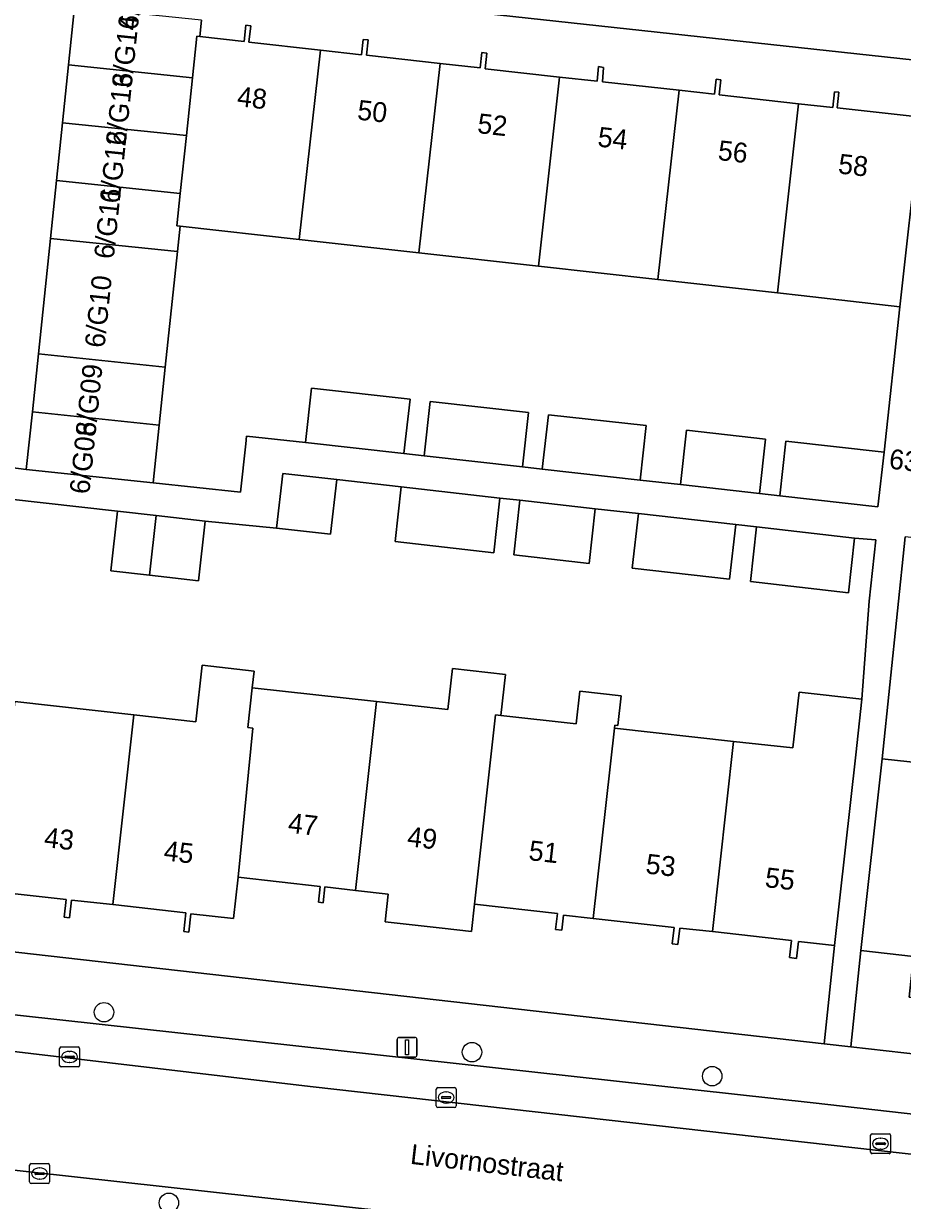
# Model space of a CAD drawing. Extents: x 162082 to 163401, y 388089 to 388636.
# Drawn here: x 163057.3 to 163101.6, y 388370.7 to 388430 of the extents above; entities that cross this region are included whole.
import ezdxf

# ---------------------------------------------------------------- set-up
doc = ezdxf.new("R2010")
doc.units = 0
for name, color, linetype in [('IMGEO_Boom', 7, 'Continuous'), ('IMGEO_Erf', 7, 'Continuous'), ('IMGEO_Kolk', 7, 'Continuous'), ('IMGEO_Lichtmast', 7, 'Continuous'), ('IMGEO_Openbare_ruimte_label', 7, 'Continuous'), ('IMGEO_Pand', 7, 'Continuous'), ('IMGEO_Pand_nummerreeks', 7, 'Continuous'), ('IMGEO_Parkeervlak_open', 7, 'Continuous'), ('IMGEO_Rijbaan_lokaal_open', 7, 'Continuous'), ('IMGEO_Voetpad_open', 7, 'Continuous')]:
    doc.layers.add(name, color=color, linetype=linetype)

msp = doc.modelspace()

# ---------------------------------------------------------------- linework, layer by layer
at = {"layer": 'IMGEO_Boom'}
for centre in [(163061.359, 388380.176), (163079.885, 388378.166), (163091.977, 388376.958), (163064.627, 388370.58)]:
    msp.add_circle(centre, 0.489, dxfattribs=at)
at = {"layer": 'IMGEO_Erf'}
for points in [[(163102.81, 388428.051), (163070.491, 388431.576)], [(163066.266, 388430.131), (163066.182, 388429.321), (163068.414, 388429.071), (163068.505, 388429.879), (163068.748, 388429.851), (163068.657, 388429.035), (163072.258, 388428.632), (163074.326, 388428.4), (163074.412, 388429.169), (163074.666, 388429.14), (163074.58, 388428.376), (163078.275, 388427.962), (163080.296, 388427.736), (163080.382, 388428.508), (163080.632, 388428.48), (163080.544, 388427.691), (163084.29, 388427.272), (163086.188, 388427.06), (163086.246, 388427.8), (163086.513, 388427.747), (163086.455, 388427.039), (163090.307, 388426.608), (163092.1, 388426.407), (163092.185, 388427.167), (163092.417, 388427.141), (163092.332, 388426.379), (163096.322, 388425.933), (163098.044, 388425.74), (163098.132, 388426.53), (163098.356, 388426.505), (163098.269, 388425.724), (163102.493, 388425.251)], [(163056.875, 388395.82), (163062.869, 388395.152), (163065.99, 388394.804), (163066.308, 388397.653), (163068.919, 388397.361), (163068.825, 388396.521), (163075.077, 388395.823), (163078.673, 388395.422), (163078.903, 388397.488), (163081.569, 388397.19), (163081.338, 388395.125), (163085.129, 388394.702), (163085.312, 388396.342), (163087.395, 388396.11), (163087.228, 388394.611), (163087.079, 388394.627), (163087.063, 388394.486), (163093.055, 388393.818), (163096.036, 388393.485), (163096.35, 388396.293), (163099.515, 388395.939), (163099.878, 388400.88), (163100.215, 388403.965), (163099.142, 388404.058), (163098.832, 388401.306), (163093.897, 388401.863), (163094.208, 388404.615), (163093.162, 388404.733), (163092.851, 388401.981), (163087.95, 388402.534), (163088.261, 388405.286), (163086.092, 388405.531), (163085.781, 388402.778), (163081.983, 388403.207), (163082.294, 388405.96), (163081.292, 388406.073), (163080.981, 388403.32), (163076.011, 388403.881), (163076.322, 388406.633), (163073.074, 388407), (163072.763, 388404.247), (163070.049, 388404.554), (163066.459, 388404.909), (163066.12, 388401.906), (163063.656, 388402.184), (163061.708, 388402.404), (163062.047, 388405.407), (163050.947, 388406.659)], [(163017.997, 388387.624), (163097.61, 388378.592), (163098.133, 388383.545), (163096.315, 388383.748), (163096.219, 388382.89), (163095.866, 388382.93), (163095.962, 388383.791), (163091.985, 388384.235), (163090.348, 388384.418), (163090.255, 388383.585), (163089.968, 388383.617), (163090.061, 388384.449)], [(163090.061, 388384.449), (163085.993, 388384.903), (163084.485, 388385.071), (163084.401, 388384.316), (163084.096, 388384.35), (163084.186, 388385.155), (163080.005, 388385.621), (163079.852, 388384.25), (163078.389, 388384.413), (163075.517, 388384.732), (163075.672, 388386.131), (163074.015, 388386.316), (163072.483, 388386.487), (163072.394, 388385.686), (163072.153, 388385.713), (163072.242, 388386.516), (163068.12, 388386.975), (163067.887, 388384.894), (163065.734, 388385.134), (163065.631, 388384.206), (163065.377, 388384.235), (163065.483, 388385.184), (163061.8, 388385.595), (163059.73, 388385.826), (163059.63, 388384.934), (163059.351, 388384.965), (163059.45, 388385.853), (163055.807, 388386.26)]]:
    msp.add_lwpolyline(points, dxfattribs=at)
for points in [[(163101.425, 388415.709), (163096.457, 388416.265), (163095.257, 388416.399), (163089.241, 388417.073), (163083.225, 388417.746), (163077.209, 388418.419), (163071.193, 388419.093), (163065.187, 388419.765), (163065.054, 388418.485), (163064.447, 388412.662), (163064.144, 388409.75), (163063.841, 388406.839), (163068.227, 388406.36), (163068.495, 388408.808), (163068.537, 388409.196), (163071.507, 388408.863), (163071.814, 388411.606), (163076.765, 388411.051), (163076.458, 388408.308), (163077.472, 388408.194), (163077.779, 388410.937), (163082.728, 388410.382), (163082.42, 388407.64), (163083.423, 388407.527), (163083.731, 388410.27), (163088.655, 388409.718), (163088.348, 388406.975), (163090.377, 388406.748), (163090.684, 388409.491), (163094.664, 388409.045), (163094.357, 388406.302), (163095.382, 388406.187), (163095.689, 388408.93), (163100.631, 388408.376)], [(163124.555, 388397.751), (163116.307, 388398.678), (163116.729, 388402.426), (163114.997, 388402.62), (163111.666, 388402.994), (163108.339, 388403.368), (163105.011, 388403.741), (163101.684, 388404.115), (163100.527, 388392.941), (163103.161, 388392.649), (163103.173, 388392.75), (163109.429, 388391.923), (163115.388, 388391.265), (163118.745, 388390.894), (163123.714, 388390.345)], [(163117.816, 388379.048), (163114.071, 388379.532), (163112.182, 388379.776), (163112.08, 388378.851), (163111.648, 388378.899), (163111.746, 388379.786), (163108.048, 388380.194), (163106.296, 388380.388), (163106.205, 388379.566), (163105.832, 388379.607), (163105.929, 388380.49), (163101.885, 388380.938), (163102.112, 388382.986), (163099.459, 388383.28), (163098.952, 388378.44), (163122.071, 388375.817), (163122.604, 388380.522), (163120.453, 388380.759), (163120.233, 388378.771), (163118.123, 388379.004), (163118.019, 388378.062), (163117.692, 388378.109)]]:
    msp.add_lwpolyline(points, close=True, dxfattribs=at)
at = {"layer": 'IMGEO_Kolk'}
for p, q in [((163059.125, 388377.501), (163059.125, 388378.353)), ((163059.2, 388378.427), (163060.052, 388378.427)), ((163060.126, 388378.353), (163060.126, 388377.501)), ((163059.384, 388377.921), (163059.384, 388377.933)), ((163059.822, 388377.884), (163059.424, 388377.884)), ((163059.427, 388377.97), (163059.825, 388377.97)), ((163059.613, 388378.207), (163059.638, 388378.207)), ((163059.868, 388377.933), (163059.868, 388377.921)), ((163060.052, 388377.427), (163059.2, 388377.427)), ((163059.636, 388377.647), (163059.611, 388377.647)), ((163078.084, 388375.457), (163078.084, 388376.309)), ((163078.159, 388376.383), (163079.011, 388376.383)), ((163078.343, 388375.877), (163078.343, 388375.889)), ((163078.386, 388375.926), (163078.784, 388375.926)), ((163078.572, 388376.163), (163078.597, 388376.163)), ((163078.827, 388375.889), (163078.827, 388375.877)), ((163079.085, 388376.309), (163079.085, 388375.457)), ((163079.011, 388375.383), (163078.159, 388375.383)), ((163078.781, 388375.84), (163078.383, 388375.84)), ((163078.595, 388375.603), (163078.57, 388375.603)), ((163099.952, 388373.129), (163099.952, 388373.981)), ((163100.027, 388374.055), (163100.879, 388374.055)), ((163100.211, 388373.549), (163100.211, 388373.561)), ((163100.649, 388373.512), (163100.251, 388373.512)), ((163100.254, 388373.598), (163100.652, 388373.598)), ((163100.44, 388373.835), (163100.465, 388373.835)), ((163100.695, 388373.561), (163100.695, 388373.549)), ((163100.953, 388373.981), (163100.953, 388373.129)), ((163100.879, 388373.055), (163100.027, 388373.055)), ((163100.463, 388373.275), (163100.438, 388373.275)), ((163057.617, 388371.629), (163057.617, 388372.481)), ((163057.692, 388372.555), (163058.544, 388372.555)), ((163058.105, 388372.335), (163058.13, 388372.335)), ((163058.618, 388372.481), (163058.618, 388371.629)), ((163057.876, 388372.049), (163057.876, 388372.061)), ((163058.314, 388372.012), (163057.916, 388372.012)), ((163057.919, 388372.098), (163058.317, 388372.098)), ((163058.128, 388371.775), (163058.103, 388371.775)), ((163058.36, 388372.061), (163058.36, 388372.049)), ((163058.544, 388371.555), (163057.692, 388371.555))]:
    msp.add_line(p, q, dxfattribs=at)
for points in [[(163059.125, 388377.501), (163059.125, 388378.353)], [(163059.2, 388378.427), (163060.052, 388378.427)], [(163060.126, 388378.353), (163060.126, 388377.501)], [(163060.052, 388377.427), (163059.2, 388377.427)], [(163078.084, 388375.457), (163078.084, 388376.309)], [(163078.159, 388376.383), (163079.011, 388376.383)], [(163079.085, 388376.309), (163079.085, 388375.457)], [(163079.011, 388375.383), (163078.159, 388375.383)], [(163099.952, 388373.129), (163099.952, 388373.981)], [(163100.027, 388374.055), (163100.879, 388374.055)], [(163100.953, 388373.981), (163100.953, 388373.129)], [(163100.879, 388373.055), (163100.027, 388373.055)], [(163057.617, 388371.629), (163057.617, 388372.481)], [(163057.692, 388372.555), (163058.544, 388372.555)], [(163058.618, 388372.481), (163058.618, 388371.629)], [(163058.544, 388371.555), (163057.692, 388371.555)]]:
    msp.add_lwpolyline(points, dxfattribs=at)
for centre, radius, start, end in [((163059.202, 388378.351), 0.0765, 91.55205, 178.44795), ((163059.202, 388378.351), 0.0765, 91.55205, 178.44795), ((163060.05, 388378.351), 0.0765, 1.55205, 88.44795), ((163060.05, 388378.351), 0.0765, 1.55205, 88.44795), ((163059.424, 388377.93), 0.0403, 85.87752, 175.75265), ((163059.421, 388377.92), 0.0366, 178.93798, 274.71019), ((163059.825, 388377.927), 0.043, 264.86636, 352.45326), ((163059.829, 388377.932), 0.0386, 1.73085, 96.63898), ((163059.202, 388377.503), 0.0765, 181.55205, 268.44795), ((163059.202, 388377.503), 0.0765, 181.55205, 268.44795), ((163060.05, 388377.503), 0.0765, 271.55205, 358.44795), ((163060.05, 388377.503), 0.0765, 271.55205, 358.44795), ((163078.161, 388376.307), 0.0765, 91.55205, 178.44795), ((163078.161, 388376.307), 0.0765, 91.55205, 178.44795), ((163078.383, 388375.886), 0.0403, 85.87752, 175.75265), ((163078.788, 388375.888), 0.0386, 1.73085, 96.63898), ((163079.009, 388376.307), 0.0765, 1.55205, 88.44795), ((163079.009, 388376.307), 0.0765, 1.55205, 88.44795), ((163078.161, 388375.459), 0.0765, 181.55205, 268.44795), ((163078.161, 388375.459), 0.0765, 181.55205, 268.44795), ((163078.38, 388375.876), 0.0366, 178.93798, 274.71019), ((163078.784, 388375.883), 0.043, 264.86636, 352.45326), ((163079.009, 388375.459), 0.0765, 271.55205, 358.44795), ((163079.009, 388375.459), 0.0765, 271.55205, 358.44795), ((163100.029, 388373.979), 0.0765, 91.55205, 178.44795), ((163100.029, 388373.979), 0.0765, 91.55205, 178.44795), ((163100.251, 388373.558), 0.0403, 85.87752, 175.75265), ((163100.248, 388373.548), 0.0366, 178.93798, 274.71019), ((163100.652, 388373.555), 0.043, 264.86636, 352.45326), ((163100.656, 388373.56), 0.0386, 1.73085, 96.63898), ((163100.877, 388373.979), 0.0765, 1.55205, 88.44795), ((163100.877, 388373.979), 0.0765, 1.55205, 88.44795), ((163100.029, 388373.131), 0.0765, 181.55205, 268.44795), ((163100.029, 388373.131), 0.0765, 181.55205, 268.44795), ((163100.877, 388373.131), 0.0765, 271.55205, 358.44795), ((163100.877, 388373.131), 0.0765, 271.55205, 358.44795), ((163057.694, 388372.479), 0.0765, 91.55205, 178.44795), ((163057.694, 388372.479), 0.0765, 91.55205, 178.44795), ((163058.542, 388372.479), 0.0765, 1.55205, 88.44795), ((163058.542, 388372.479), 0.0765, 1.55205, 88.44795), ((163057.916, 388372.058), 0.0403, 85.87752, 175.75265), ((163057.913, 388372.048), 0.0366, 178.93798, 274.71019), ((163058.317, 388372.055), 0.043, 264.86636, 352.45326), ((163058.321, 388372.06), 0.0386, 1.73085, 96.63898), ((163057.694, 388371.631), 0.0765, 181.55205, 268.44795), ((163057.694, 388371.631), 0.0765, 181.55205, 268.44795), ((163058.542, 388371.631), 0.0765, 271.55205, 358.44795), ((163058.542, 388371.631), 0.0765, 271.55205, 358.44795)]:
    msp.add_arc(centre, radius, start, end, dxfattribs=at)
for centre, major_axis, ratio, start_param, end_param in [((163059.612, 388377.927), (-0.387, 0.002), 0.722429, 4.712389, 7.853982), ((163059.637, 388377.927), (-0.39, 0.002), 0.717154, 1.570796, 4.712389), ((163078.571, 388375.883), (-0.387, 0.002), 0.722429, 4.712389, 7.853982), ((163078.596, 388375.883), (-0.39, 0.002), 0.717154, 1.570796, 4.712389), ((163100.439, 388373.555), (-0.387, 0.002), 0.722429, 4.712389, 7.853982), ((163100.464, 388373.555), (-0.39, 0.002), 0.717154, 1.570796, 4.712389), ((163058.104, 388372.055), (-0.387, 0.002), 0.722429, 4.712389, 7.853982), ((163058.129, 388372.055), (-0.39, 0.002), 0.717154, 1.570796, 4.712389)]:
    msp.add_ellipse(centre, major_axis=major_axis, ratio=ratio, start_param=start_param, end_param=end_param, dxfattribs=at)
at = {"layer": 'IMGEO_Lichtmast'}
for p, q in [((163076.22, 388378.912), (163077.01, 388378.912)), ((163077.01, 388378.912), (163076.22, 388378.912)), ((163076.12, 388378.012), (163076.12, 388378.812)), ((163076.12, 388378.812), (163076.12, 388378.012)), ((163077.11, 388378.812), (163077.11, 388378.012)), ((163077.11, 388378.012), (163077.11, 388378.812)), ((163077.01, 388377.912), (163076.22, 388377.912)), ((163076.22, 388377.912), (163077.01, 388377.912))]:
    msp.add_line(p, q, dxfattribs=at)
msp.add_lwpolyline([(163076.54, 388378.787), (163076.69, 388378.787), (163076.69, 388378.037), (163076.54, 388378.037), (163076.54, 388378.787)], dxfattribs=at)
for centre, start, end in [((163076.22, 388378.812), 90, 180), ((163076.22, 388378.812), 90, 180), ((163077.01, 388378.812), 0, 90), ((163077.01, 388378.812), 360, 90), ((163076.22, 388378.012), 180, 270), ((163076.22, 388378.012), 180, 270), ((163077.01, 388378.012), 270, 0), ((163077.01, 388378.012), 270, 0)]:
    msp.add_arc(centre, 0.1, start, end, dxfattribs=at)
at = {"layer": 'IMGEO_Pand'}
for points in [[(163059.572, 388427.885), (163065.811, 388427.235), (163066.031, 388429.338), (163066.182, 388429.321), (163066.266, 388430.131), (163059.875, 388430.796)], [(163072.258, 388428.632), (163068.657, 388429.035), (163068.748, 388429.851), (163068.505, 388429.879), (163068.414, 388429.071), (163066.182, 388429.321), (163066.031, 388429.338), (163065.811, 388427.235), (163065.506, 388424.324), (163065.201, 388421.413), (163065.03, 388419.783), (163065.187, 388419.765), (163071.193, 388419.093)], [(163078.275, 388427.962), (163074.58, 388428.376), (163074.666, 388429.14), (163074.412, 388429.169), (163074.326, 388428.4), (163072.258, 388428.632), (163071.193, 388419.093), (163077.209, 388418.419)], [(163078.275, 388427.962), (163077.209, 388418.419), (163083.225, 388417.746), (163084.29, 388427.272), (163080.544, 388427.691), (163080.632, 388428.48), (163080.382, 388428.508), (163080.296, 388427.736)], [(163059.572, 388427.885), (163059.269, 388424.973), (163065.506, 388424.324), (163065.811, 388427.235)], [(163089.241, 388417.073), (163090.307, 388426.608), (163086.455, 388427.039), (163086.513, 388427.747), (163086.246, 388427.8), (163086.188, 388427.06), (163084.29, 388427.272), (163083.225, 388417.746)], [(163089.241, 388417.073), (163095.257, 388416.399), (163096.322, 388425.933), (163092.332, 388426.379), (163092.417, 388427.141), (163092.185, 388427.167), (163092.1, 388426.407), (163090.307, 388426.608)], [(163096.322, 388425.933), (163095.257, 388416.399), (163096.457, 388416.265), (163101.425, 388415.709), (163102.386, 388424.297), (163102.493, 388425.251), (163098.269, 388425.724), (163098.356, 388426.505), (163098.132, 388426.53), (163098.044, 388425.74)], [(163058.966, 388422.062), (163065.201, 388421.413), (163065.506, 388424.324), (163059.269, 388424.973)], [(163058.966, 388422.062), (163058.662, 388419.15), (163065.054, 388418.485), (163065.187, 388419.765), (163065.03, 388419.783), (163065.201, 388421.413)], [(163058.056, 388413.327), (163064.447, 388412.662), (163065.054, 388418.485), (163058.662, 388419.15)], [(163058.056, 388413.327), (163057.753, 388410.416), (163064.144, 388409.75), (163064.447, 388412.662)], [(163071.507, 388408.863), (163076.458, 388408.308), (163076.765, 388411.051), (163071.814, 388411.606)], [(163077.472, 388408.194), (163082.42, 388407.64), (163082.728, 388410.382), (163077.779, 388410.937)], [(163057.753, 388410.416), (163057.45, 388407.504), (163063.841, 388406.839), (163064.144, 388409.75)], [(163083.423, 388407.527), (163088.348, 388406.975), (163088.655, 388409.718), (163083.731, 388410.27)], [(163090.377, 388406.748), (163094.357, 388406.302), (163094.664, 388409.045), (163090.684, 388409.491)], [(163100.631, 388408.376), (163095.689, 388408.93), (163095.382, 388406.187), (163100.315, 388405.634)], [(163073.074, 388407), (163070.359, 388407.306), (163070.049, 388404.554), (163072.763, 388404.247)], [(163081.292, 388406.073), (163076.322, 388406.633), (163076.011, 388403.881), (163080.981, 388403.32)], [(163086.092, 388405.531), (163082.294, 388405.96), (163081.983, 388403.207), (163085.781, 388402.778)], [(163063.992, 388405.188), (163062.047, 388405.407), (163061.708, 388402.404), (163063.656, 388402.184)], [(163063.992, 388405.188), (163063.656, 388402.184), (163066.12, 388401.906), (163066.459, 388404.909)], [(163093.162, 388404.733), (163088.261, 388405.286), (163087.95, 388402.534), (163092.851, 388401.981)], [(163099.142, 388404.058), (163094.208, 388404.615), (163093.897, 388401.863), (163098.832, 388401.306)], [(163068.12, 388386.975), (163068.86, 388394.483), (163068.601, 388394.512), (163068.825, 388396.521), (163068.919, 388397.361), (163066.308, 388397.653), (163065.99, 388394.804), (163062.869, 388395.152), (163061.8, 388385.595), (163065.483, 388385.184), (163065.377, 388384.235), (163065.631, 388384.206), (163065.734, 388385.134), (163067.887, 388384.894)], [(163081.07, 388395.155), (163081.338, 388395.125), (163081.569, 388397.19), (163078.903, 388397.488), (163078.673, 388395.422), (163075.077, 388395.823), (163074.015, 388386.316), (163075.672, 388386.131), (163075.517, 388384.732), (163078.389, 388384.413), (163079.852, 388384.25), (163080.005, 388385.621)], [(163068.12, 388386.975), (163072.242, 388386.516), (163072.153, 388385.713), (163072.394, 388385.686), (163072.483, 388386.487), (163074.015, 388386.316), (163075.077, 388395.823), (163068.825, 388396.521), (163068.601, 388394.512), (163068.86, 388394.483)], [(163087.063, 388394.486), (163087.079, 388394.627), (163087.228, 388394.611), (163087.395, 388396.11), (163085.312, 388396.342), (163085.129, 388394.702), (163081.338, 388395.125), (163081.07, 388395.155), (163080.005, 388385.621), (163084.186, 388385.155), (163084.096, 388384.35), (163084.401, 388384.316), (163084.485, 388385.071), (163085.993, 388384.903)], [(163093.055, 388393.818), (163091.985, 388384.235), (163095.962, 388383.791), (163095.866, 388382.93), (163096.219, 388382.89), (163096.315, 388383.748), (163098.133, 388383.545), (163098.667, 388388.339), (163099.202, 388393.132), (163099.515, 388395.939), (163096.35, 388396.293), (163096.036, 388393.485)], [(163055.807, 388386.26), (163059.45, 388385.853), (163059.351, 388384.965), (163059.63, 388384.934), (163059.73, 388385.826), (163061.8, 388385.595), (163062.869, 388395.152), (163056.875, 388395.82)], [(163085.993, 388384.903), (163090.061, 388384.449), (163089.968, 388383.617), (163090.255, 388383.585), (163090.348, 388384.418), (163091.985, 388384.235), (163093.055, 388393.818), (163087.063, 388394.486)], [(163109.429, 388391.923), (163103.173, 388392.75), (163103.161, 388392.649), (163100.527, 388392.941), (163099.459, 388383.28), (163102.112, 388382.986), (163101.885, 388380.938), (163105.929, 388380.49), (163105.832, 388379.607), (163106.205, 388379.566), (163106.296, 388380.388), (163108.048, 388380.194), (163109.172, 388389.698)]]:
    msp.add_lwpolyline(points, close=True, dxfattribs=at)
at = {"layer": 'IMGEO_Parkeervlak_open'}
msp.add_lwpolyline([(163021.586, 388382.114), (163048.015, 388379.213), (163051.544, 388378.826), (163071.745, 388376.443), (163110.336, 388372.094), (163110.59, 388374.111), (163101.638, 388375.101), (163097.053, 388375.608), (163029.112, 388383.106)], dxfattribs=at)
at = {"layer": 'IMGEO_Rijbaan_lokaal_open'}
for points in [[(163110.506, 388458.291), (163102.807, 388459.142), (163102.533, 388456.66), (163102.458, 388455.984), (163101.117, 388456.135), (163100.803, 388453.293), (163090.138, 388454.471), (163090.452, 388457.312), (163085.267, 388457.886), (163079.27, 388458.549), (163079.45, 388460.181), (163073.432, 388460.847), (163073.086, 388460.885), (163072.908, 388459.257), (163073.639, 388459.175), (163070.742, 388433.78), (163070.491, 388431.576), (163102.81, 388428.051), (163107.001, 388427.594)], [(163071.745, 388376.443), (163051.544, 388378.826), (163050.888, 388372.886), (163109.621, 388366.406), (163110.336, 388372.094)]]:
    msp.add_lwpolyline(points, close=True, dxfattribs=at)
msp.add_lwpolyline([(163046.308, 388430.069), (163052.697, 388429.381), (163052.62, 388428.77), (163052.299, 388425.865), (163051.979, 388422.96), (163051.658, 388420.055), (163051.337, 388417.151), (163051.016, 388414.246), (163050.696, 388411.341), (163050.375, 388408.436), (163057.45, 388407.504), (163057.753, 388410.416), (163058.056, 388413.327), (163058.662, 388419.15), (163058.966, 388422.062), (163059.269, 388424.973), (163059.572, 388427.885), (163059.875, 388430.796)], dxfattribs=at)
at = {"layer": 'IMGEO_Voetpad_open'}
for points in [[(163102.386, 388424.297), (163101.425, 388415.709), (163100.631, 388408.376), (163100.315, 388405.634), (163095.382, 388406.187), (163094.357, 388406.302), (163090.377, 388406.748), (163088.348, 388406.975), (163083.423, 388407.527), (163082.42, 388407.64), (163077.472, 388408.194), (163076.458, 388408.308), (163071.507, 388408.863), (163068.537, 388409.196), (163068.495, 388408.808), (163068.227, 388406.36), (163063.841, 388406.839), (163057.45, 388407.504), (163050.375, 388408.436)], [(163050.947, 388406.659), (163062.047, 388405.407), (163063.992, 388405.188), (163066.459, 388404.909), (163070.049, 388404.554), (163070.359, 388407.306), (163073.074, 388407), (163076.322, 388406.633), (163081.292, 388406.073), (163082.294, 388405.96), (163086.092, 388405.531), (163088.261, 388405.286), (163093.162, 388404.733), (163094.208, 388404.615), (163099.142, 388404.058), (163100.215, 388403.965), (163099.878, 388400.88), (163099.515, 388395.939), (163099.202, 388393.132), (163098.667, 388388.339), (163098.133, 388383.545), (163097.61, 388378.592), (163098.952, 388378.44), (163099.459, 388383.28), (163100.527, 388392.941), (163101.684, 388404.115)], [(163098.952, 388378.44), (163097.61, 388378.592), (163017.997, 388387.624), (163017.885, 388387.553), (163012.216, 388388.071)], [(163025.141, 388383.695), (163029.112, 388383.106), (163097.053, 388375.608), (163101.638, 388375.101), (163110.59, 388374.111), (163113.957, 388373.739), (163115.497, 388373.569)], [(163118.786, 388371.142), (163121.702, 388370.82), (163130.345, 388369.865), (163146.874, 388368.04), (163148.248, 388368.026), (163148.419, 388373.089), (163141.783, 388373.807), (163127.175, 388375.234), (163122.071, 388375.817), (163098.952, 388378.44)]]:
    msp.add_lwpolyline(points, dxfattribs=at)
msp.add_lwpolyline([(163136.729, 388363.415), (163113.078, 388366.024), (163109.621, 388366.406), (163050.888, 388372.886), (163047.36, 388373.275), (163044.378, 388373.604), (163044.321, 388373.109), (163043.859, 388370.607), (163088.73, 388365.476), (163120.564, 388362.251), (163134.198, 388360.66), (163147.342, 388359.113), (163147.577, 388362.019), (163141.724, 388362.73)], close=True, dxfattribs=at)

# ---------------------------------------------------------------- texts
at = {"layer": 'IMGEO_Openbare_ruimte_label'}
msp.add_text('Livornostraat', height=1, rotation=353.39397, dxfattribs=at).set_placement((163076.744, 388372.547))
at = {"layer": 'IMGEO_Pand_nummerreeks'}
for s, rotation, p in [('6/G15', 84.05656, (163063.05, 388429.618)), ('6/G14', 84.05656, (163062.747, 388426.706)), ('6/G13', 84.05656, (163062.444, 388423.795)), ('48', 353.60456, (163068.025, 388425.814)), ('50', 353.60456, (163074.077, 388425.136)), ('52', 353.60456, (163080.123, 388424.458)), ('6/G12', 84.05656, (163062.14, 388420.877)), ('54', 353.60456, (163086.177, 388423.78)), ('56', 353.60456, (163092.229, 388423.102)), ('58', 353.60456, (163098.284, 388422.422)), ('6/G11', 84.05656, (163061.849, 388418.081)), ('6/G10', 84.05656, (163061.383, 388413.607)), ('6/G09', 84.05656, (163060.918, 388409.143)), ('6/G08', 84.05656, (163060.616, 388406.238)), ('63/G07', 353.48758, (163100.844, 388407.561)), ('47', 353.48031, (163070.587, 388389.229)), ('43', 353.62614, (163058.311, 388388.499)), ('49', 353.47974, (163076.589, 388388.544)), ('45', 353.62614, (163064.334, 388387.827)), ('51', 353.47974, (163082.704, 388387.845)), ('53', 353.48031, (163088.594, 388387.171)), ('55', 353.48031, (163094.597, 388386.485))]:
    msp.add_text(s, height=1, rotation=rotation, dxfattribs=at).set_placement(p)

doc.saveas('drawing.dxf')
